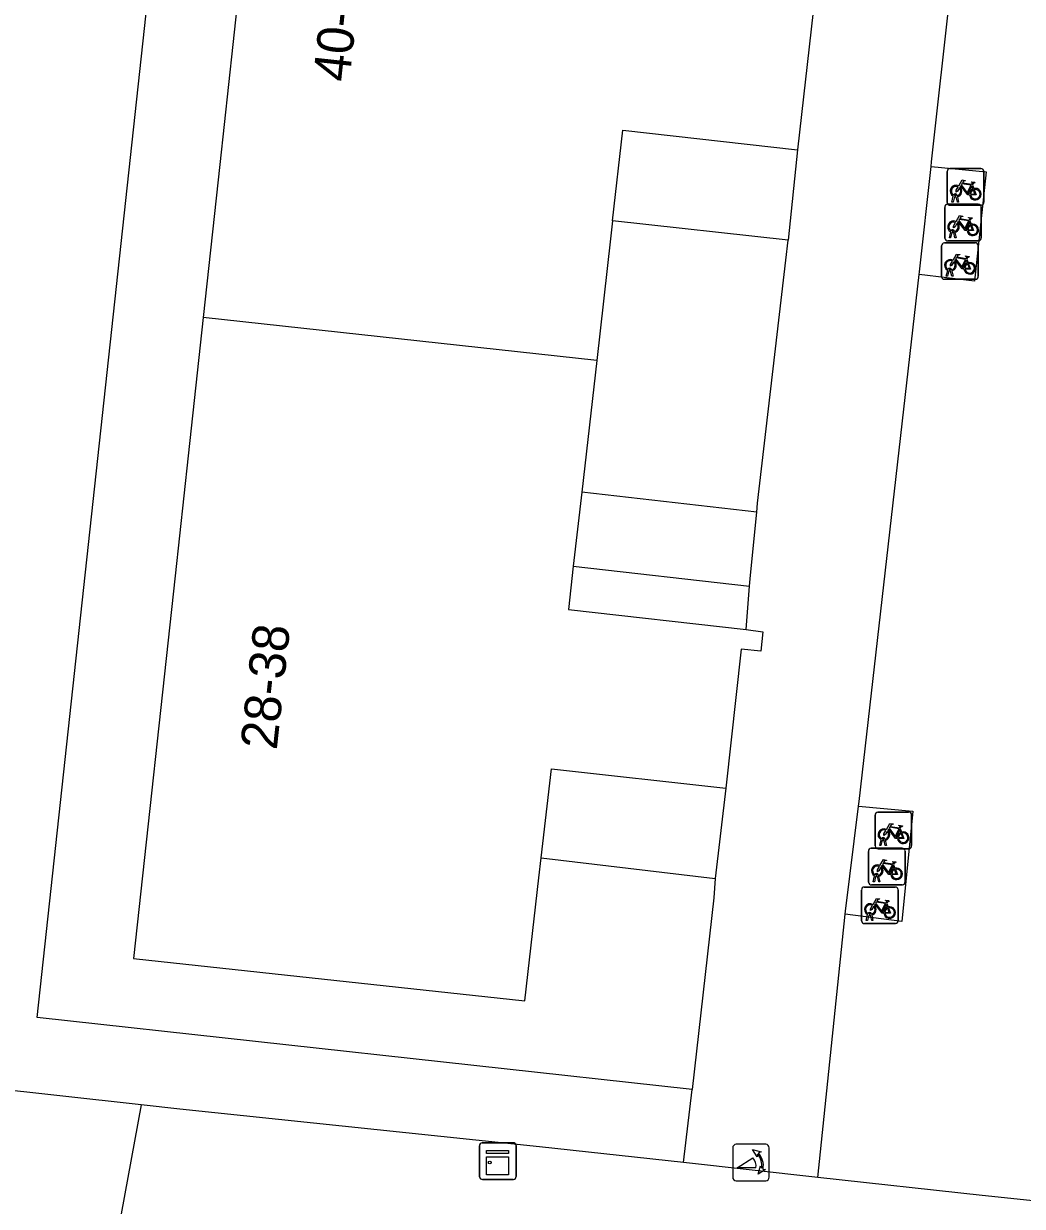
# Model space of a CAD drawing. Extents: x 161928 to 163055, y 386475 to 387428.
# Drawn here: x 162220.23 to 162247.53, y 386676.76 to 386709.1 of the extents above; entities that cross this region are included whole.
import ezdxf

# ---------------------------------------------------------------- set-up
doc = ezdxf.new("R2010")
doc.units = 0
for name, color, linetype in [('IMGEO_Fietsenrek', 7, 'Continuous'), ('IMGEO_Groenvoorziening', 7, 'Continuous'), ('IMGEO_Kast', 7, 'Continuous'), ('IMGEO_Pand', 7, 'Continuous'), ('IMGEO_Pand_nummerreeks', 7, 'Continuous'), ('IMGEO_Poller', 7, 'Continuous'), ('IMGEO_Voetpad_open', 7, 'Continuous')]:
    doc.layers.add(name, color=color, linetype=linetype)

msp = doc.modelspace()

# ---------------------------------------------------------------- linework, layer by layer
at = {"layer": 'IMGEO_Fietsenrek'}
for p, q in [((162245.476, 386704.208), (162245.476, 386705.049)), ((162245.476, 386705.049), (162245.476, 386704.208)), ((162245.551, 386705.133), (162246.392, 386705.133)), ((162246.392, 386705.133), (162245.551, 386705.133)), ((162246.476, 386705.058), (162246.476, 386704.217)), ((162246.476, 386704.217), (162246.476, 386705.058)), ((162246.163, 386704.682), (162246.199, 386704.587)), ((162245.603, 386704.217), (162245.642, 386704.377)), ((162245.672, 386704.365), (162245.637, 386704.217)), ((162245.714, 386704.389), (162245.713, 386704.393)), ((162245.755, 386704.217), (162245.721, 386704.359)), ((162245.745, 386704.4), (162245.746, 386704.393)), ((162245.753, 386704.363), (162245.788, 386704.217)), ((162245.407, 386703.232), (162245.407, 386704.073)), ((162245.407, 386704.073), (162245.407, 386703.232)), ((162245.482, 386704.157), (162246.323, 386704.157)), ((162246.323, 386704.157), (162245.482, 386704.157)), ((162246.401, 386704.133), (162245.56, 386704.133)), ((162245.56, 386704.133), (162246.401, 386704.133)), ((162245.637, 386704.217), (162245.603, 386704.217)), ((162245.788, 386704.217), (162245.755, 386704.217)), ((162246.407, 386704.082), (162246.407, 386703.241)), ((162246.407, 386703.241), (162246.407, 386704.082)), ((162246.094, 386703.706), (162246.13, 386703.611)), ((162245.534, 386703.241), (162245.573, 386703.401)), ((162245.603, 386703.389), (162245.568, 386703.241)), ((162245.645, 386703.413), (162245.644, 386703.417)), ((162245.686, 386703.241), (162245.652, 386703.383)), ((162245.676, 386703.424), (162245.677, 386703.417)), ((162245.684, 386703.387), (162245.719, 386703.241)), ((162245.398, 386703.106), (162246.239, 386703.106)), ((162246.239, 386703.106), (162245.398, 386703.106)), ((162246.332, 386703.157), (162245.491, 386703.157)), ((162245.491, 386703.157), (162246.332, 386703.157)), ((162245.568, 386703.241), (162245.534, 386703.241)), ((162245.719, 386703.241), (162245.686, 386703.241)), ((162245.323, 386702.181), (162245.323, 386703.022)), ((162245.323, 386703.022), (162245.323, 386702.181)), ((162246.323, 386703.031), (162246.323, 386702.19)), ((162246.323, 386702.19), (162246.323, 386703.031)), ((162246.01, 386702.655), (162246.046, 386702.56)), ((162246.248, 386702.106), (162245.407, 386702.106)), ((162245.407, 386702.106), (162246.248, 386702.106)), ((162245.45, 386702.19), (162245.489, 386702.35)), ((162245.484, 386702.19), (162245.45, 386702.19)), ((162245.519, 386702.338), (162245.484, 386702.19)), ((162245.561, 386702.362), (162245.56, 386702.366)), ((162245.602, 386702.19), (162245.568, 386702.332)), ((162245.592, 386702.373), (162245.593, 386702.366)), ((162245.6, 386702.336), (162245.635, 386702.19)), ((162245.635, 386702.19), (162245.602, 386702.19)), ((162243.578, 386687.54), (162244.419, 386687.54)), ((162244.419, 386687.54), (162243.578, 386687.54)), ((162243.503, 386686.615), (162243.503, 386687.456)), ((162243.503, 386687.456), (162243.503, 386686.615)), ((162244.503, 386687.465), (162244.503, 386686.624)), ((162244.503, 386686.624), (162244.503, 386687.465)), ((162244.19, 386687.089), (162244.226, 386686.994)), ((162243.63, 386686.624), (162243.669, 386686.784)), ((162243.664, 386686.624), (162243.63, 386686.624)), ((162243.699, 386686.772), (162243.664, 386686.624)), ((162243.741, 386686.796), (162243.74, 386686.8)), ((162243.782, 386686.624), (162243.748, 386686.766)), ((162243.772, 386686.807), (162243.773, 386686.8)), ((162243.78, 386686.77), (162243.815, 386686.624)), ((162243.815, 386686.624), (162243.782, 386686.624)), ((162243.323, 386685.627), (162243.323, 386686.468)), ((162243.323, 386686.468), (162243.323, 386685.627)), ((162243.398, 386686.552), (162244.239, 386686.552)), ((162244.239, 386686.552), (162243.398, 386686.552)), ((162244.428, 386686.54), (162243.587, 386686.54)), ((162243.587, 386686.54), (162244.428, 386686.54)), ((162244.323, 386686.477), (162244.323, 386685.636)), ((162244.323, 386685.636), (162244.323, 386686.477)), ((162244.01, 386686.101), (162244.046, 386686.006)), ((162243.45, 386685.636), (162243.489, 386685.796)), ((162243.484, 386685.636), (162243.45, 386685.636)), ((162243.519, 386685.784), (162243.484, 386685.636)), ((162243.561, 386685.808), (162243.56, 386685.812)), ((162243.602, 386685.636), (162243.568, 386685.778)), ((162243.592, 386685.819), (162243.593, 386685.812)), ((162243.6, 386685.782), (162243.635, 386685.636)), ((162243.635, 386685.636), (162243.602, 386685.636)), ((162243.134, 386684.568), (162243.134, 386685.409)), ((162243.134, 386685.409), (162243.134, 386684.568)), ((162243.209, 386685.493), (162244.05, 386685.493)), ((162244.05, 386685.493), (162243.209, 386685.493)), ((162244.248, 386685.552), (162243.407, 386685.552)), ((162243.407, 386685.552), (162244.248, 386685.552)), ((162244.134, 386685.418), (162244.134, 386684.577)), ((162244.134, 386684.577), (162244.134, 386685.418)), ((162243.821, 386685.042), (162243.857, 386684.947)), ((162243.261, 386684.577), (162243.3, 386684.737)), ((162243.33, 386684.725), (162243.295, 386684.577)), ((162243.372, 386684.749), (162243.371, 386684.753)), ((162243.413, 386684.577), (162243.379, 386684.719)), ((162243.403, 386684.76), (162243.404, 386684.753)), ((162243.411, 386684.723), (162243.446, 386684.577)), ((162244.059, 386684.493), (162243.218, 386684.493)), ((162243.218, 386684.493), (162244.059, 386684.493)), ((162243.295, 386684.577), (162243.261, 386684.577)), ((162243.446, 386684.577), (162243.413, 386684.577))]:
    msp.add_line(p, q, dxfattribs=at)
for points in [[(162245.789, 386704.659), (162245.884, 386704.823), (162245.97, 386704.809), (162245.972, 386704.8), (162245.916, 386704.789), (162245.889, 386704.744), (162246.145, 386704.703)], [(162246.085, 386704.415), (162246.035, 386704.415), (162245.844, 386704.666), (162245.825, 386704.634)], [(162246.132, 386704.678), (162245.875, 386704.719), (162245.858, 386704.69), (162246.025, 386704.47), (162246.132, 386704.678)], [(162246.145, 386704.703), (162246.17, 386704.752), (162246.164, 386704.756), (162246.141, 386704.76), (162246.129, 386704.767), (162246.128, 386704.77), (162246.13, 386704.775), (162246.225, 386704.76), (162246.227, 386704.75), (162246.217, 386704.737), (162246.205, 386704.731), (162246.191, 386704.737), (162246.163, 386704.682)], [(162245.81, 386704.607), (162245.758, 386704.517), (162245.718, 386704.492), (162245.719, 386704.539), (162245.774, 386704.633)], [(162246.18, 386704.58), (162246.15, 386704.657), (162246.041, 386704.439), (162246.084, 386704.439)], [(162246.114, 386704.439), (162246.234, 386704.438), (162246.19, 386704.552)], [(162246.21, 386704.559), (162246.265, 386704.414), (162246.115, 386704.414)], [(162245.72, 386703.683), (162245.815, 386703.847), (162245.901, 386703.833), (162245.903, 386703.824), (162245.847, 386703.813), (162245.82, 386703.768), (162246.076, 386703.727)], [(162246.016, 386703.439), (162245.966, 386703.439), (162245.775, 386703.69), (162245.756, 386703.658)], [(162246.063, 386703.702), (162245.806, 386703.743), (162245.789, 386703.714), (162245.956, 386703.494), (162246.063, 386703.702)], [(162246.076, 386703.727), (162246.101, 386703.776), (162246.095, 386703.78), (162246.072, 386703.784), (162246.06, 386703.791), (162246.059, 386703.794), (162246.061, 386703.799), (162246.156, 386703.784), (162246.158, 386703.774), (162246.148, 386703.761), (162246.136, 386703.755), (162246.122, 386703.761), (162246.094, 386703.706)], [(162245.741, 386703.631), (162245.689, 386703.541), (162245.649, 386703.516), (162245.65, 386703.563), (162245.705, 386703.657)], [(162246.111, 386703.604), (162246.081, 386703.681), (162245.972, 386703.463), (162246.015, 386703.463)], [(162246.045, 386703.463), (162246.165, 386703.462), (162246.121, 386703.576)], [(162246.141, 386703.583), (162246.196, 386703.438), (162246.046, 386703.438)], [(162245.636, 386702.632), (162245.731, 386702.796), (162245.817, 386702.782), (162245.819, 386702.773), (162245.763, 386702.762), (162245.736, 386702.717), (162245.992, 386702.676)], [(162245.992, 386702.676), (162246.017, 386702.725), (162246.011, 386702.729), (162245.988, 386702.733), (162245.976, 386702.74), (162245.975, 386702.743), (162245.977, 386702.748), (162246.072, 386702.733), (162246.074, 386702.723), (162246.064, 386702.71), (162246.052, 386702.704), (162246.038, 386702.71), (162246.01, 386702.655)], [(162245.657, 386702.58), (162245.605, 386702.49), (162245.565, 386702.465), (162245.566, 386702.512), (162245.621, 386702.606)], [(162245.932, 386702.388), (162245.882, 386702.388), (162245.691, 386702.639), (162245.672, 386702.607)], [(162245.979, 386702.651), (162245.722, 386702.692), (162245.705, 386702.663), (162245.872, 386702.443), (162245.979, 386702.651)], [(162246.027, 386702.553), (162245.997, 386702.63), (162245.888, 386702.412), (162245.931, 386702.412)], [(162245.961, 386702.412), (162246.081, 386702.411), (162246.037, 386702.525)], [(162246.057, 386702.532), (162246.112, 386702.387), (162245.962, 386702.387)], [(162243.816, 386687.066), (162243.911, 386687.23), (162243.997, 386687.216), (162243.999, 386687.207), (162243.943, 386687.196), (162243.916, 386687.151), (162244.172, 386687.11)], [(162243.837, 386687.014), (162243.785, 386686.924), (162243.745, 386686.899), (162243.746, 386686.946), (162243.801, 386687.04)], [(162244.112, 386686.822), (162244.062, 386686.822), (162243.871, 386687.073), (162243.852, 386687.041)], [(162244.159, 386687.085), (162243.902, 386687.126), (162243.885, 386687.097), (162244.052, 386686.877), (162244.159, 386687.085)], [(162244.207, 386686.987), (162244.177, 386687.064), (162244.068, 386686.846), (162244.111, 386686.846)], [(162244.141, 386686.846), (162244.261, 386686.845), (162244.217, 386686.959)], [(162244.237, 386686.966), (162244.292, 386686.821), (162244.142, 386686.821)], [(162244.172, 386687.11), (162244.197, 386687.159), (162244.191, 386687.163), (162244.168, 386687.167), (162244.156, 386687.174), (162244.155, 386687.177), (162244.157, 386687.182), (162244.252, 386687.167), (162244.254, 386687.157), (162244.244, 386687.144), (162244.232, 386687.138), (162244.218, 386687.144), (162244.19, 386687.089)], [(162243.636, 386686.078), (162243.731, 386686.242), (162243.817, 386686.228), (162243.819, 386686.219), (162243.763, 386686.208), (162243.736, 386686.163), (162243.992, 386686.122)], [(162243.657, 386686.026), (162243.605, 386685.936), (162243.565, 386685.911), (162243.566, 386685.958), (162243.621, 386686.052)], [(162243.932, 386685.834), (162243.882, 386685.834), (162243.691, 386686.085), (162243.672, 386686.053)], [(162243.979, 386686.097), (162243.722, 386686.138), (162243.705, 386686.109), (162243.872, 386685.889), (162243.979, 386686.097)], [(162244.027, 386685.999), (162243.997, 386686.076), (162243.888, 386685.858), (162243.931, 386685.858)], [(162243.961, 386685.858), (162244.081, 386685.857), (162244.037, 386685.971)], [(162244.057, 386685.978), (162244.112, 386685.833), (162243.962, 386685.833)], [(162243.992, 386686.122), (162244.017, 386686.171), (162244.011, 386686.175), (162243.988, 386686.179), (162243.976, 386686.186), (162243.975, 386686.189), (162243.977, 386686.194), (162244.072, 386686.179), (162244.074, 386686.169), (162244.064, 386686.156), (162244.052, 386686.15), (162244.038, 386686.156), (162244.01, 386686.101)], [(162243.468, 386684.967), (162243.416, 386684.877), (162243.376, 386684.852), (162243.377, 386684.899), (162243.432, 386684.993)], [(162243.447, 386685.019), (162243.542, 386685.183), (162243.628, 386685.169), (162243.63, 386685.16), (162243.574, 386685.149), (162243.547, 386685.104), (162243.803, 386685.063)], [(162243.743, 386684.775), (162243.693, 386684.775), (162243.502, 386685.026), (162243.483, 386684.994)], [(162243.79, 386685.038), (162243.533, 386685.079), (162243.516, 386685.05), (162243.683, 386684.83), (162243.79, 386685.038)], [(162243.838, 386684.94), (162243.808, 386685.017), (162243.699, 386684.799), (162243.742, 386684.799)], [(162243.803, 386685.063), (162243.828, 386685.112), (162243.822, 386685.116), (162243.799, 386685.12), (162243.787, 386685.127), (162243.786, 386685.13), (162243.788, 386685.135), (162243.883, 386685.12), (162243.885, 386685.11), (162243.875, 386685.097), (162243.863, 386685.091), (162243.849, 386685.097), (162243.821, 386685.042)], [(162243.772, 386684.799), (162243.892, 386684.798), (162243.848, 386684.912)], [(162243.868, 386684.919), (162243.923, 386684.774), (162243.773, 386684.774)]]:
    msp.add_lwpolyline(points, dxfattribs=at)
for centre, radius, start, end in [((162245.554, 386705.055), 0.0779, 92.4484, 184.2845), ((162245.554, 386705.055), 0.0779, 92.4484, 184.2845), ((162246.398, 386705.055), 0.0779, 2.4484, 94.2845), ((162246.398, 386705.055), 0.0779, 2.4484, 94.2845), ((162245.716, 386704.518), 0.159, 62.6766, 242.1369), ((162245.716, 386704.518), 0.129, 63.3192, 238.903), ((162245.696, 386704.389), 0.0499, 12.8025, 158.6934), ((162245.716, 386704.518), 0.159, 253.9967, 271.7867), ((162245.696, 386704.389), 0.0174, 12.8025, 163.4502), ((162245.716, 386704.518), 0.129, 253.415, 269.0204), ((162245.716, 386704.518), 0.129, 283.6043, 43.4302), ((162245.716, 386704.518), 0.159, 283.5766, 46.6042), ((162246.243, 386704.434), 0.159, 113.3408, 178.3217), ((162246.243, 386704.434), 0.159, 187.0065, 105.7708), ((162246.243, 386704.434), 0.129, 113.923, 177.9556), ((162246.243, 386704.434), 0.129, 188.6715, 104.5883), ((162245.485, 386704.079), 0.0779, 92.4484, 184.2845), ((162245.485, 386704.079), 0.0779, 92.4484, 184.2845), ((162245.554, 386704.211), 0.0779, 182.4484, 274.2845), ((162245.554, 386704.211), 0.0779, 182.4484, 274.2845), ((162246.329, 386704.079), 0.0779, 2.4484, 94.2845), ((162246.329, 386704.079), 0.0779, 2.4484, 94.2845), ((162246.398, 386704.211), 0.0779, 272.4484, 4.2845), ((162246.398, 386704.211), 0.0779, 272.4484, 4.2845), ((162245.647, 386703.542), 0.159, 62.6766, 242.1369), ((162245.647, 386703.542), 0.129, 63.3192, 238.903), ((162245.627, 386703.413), 0.0499, 12.8025, 158.6934), ((162245.647, 386703.542), 0.159, 253.9967, 271.7867), ((162245.627, 386703.413), 0.0174, 12.8025, 163.4502), ((162245.647, 386703.542), 0.129, 253.415, 269.0204), ((162245.647, 386703.542), 0.129, 283.6043, 43.4302), ((162245.647, 386703.542), 0.159, 283.5766, 46.6042), ((162246.174, 386703.458), 0.159, 113.3408, 178.3217), ((162246.174, 386703.458), 0.159, 187.0065, 105.7708), ((162246.174, 386703.458), 0.129, 113.923, 177.9556), ((162246.174, 386703.458), 0.129, 188.6715, 104.5883), ((162245.401, 386703.028), 0.0779, 92.4484, 184.2845), ((162245.401, 386703.028), 0.0779, 92.4484, 184.2845), ((162245.485, 386703.235), 0.0779, 182.4484, 274.2845), ((162245.485, 386703.235), 0.0779, 182.4484, 274.2845), ((162246.245, 386703.028), 0.0779, 2.4484, 94.2845), ((162246.245, 386703.028), 0.0779, 2.4484, 94.2845), ((162246.329, 386703.235), 0.0779, 272.4484, 4.2845), ((162246.329, 386703.235), 0.0779, 272.4484, 4.2845), ((162245.563, 386702.491), 0.159, 62.6766, 242.1369), ((162245.563, 386702.491), 0.129, 63.3192, 238.903), ((162245.543, 386702.362), 0.0499, 12.8025, 158.6934), ((162245.563, 386702.491), 0.129, 283.6043, 43.4302), ((162245.563, 386702.491), 0.159, 283.5766, 46.6042), ((162246.09, 386702.407), 0.159, 113.3408, 178.3217), ((162246.09, 386702.407), 0.159, 187.0065, 105.7708), ((162246.09, 386702.407), 0.129, 113.923, 177.9556), ((162246.09, 386702.407), 0.129, 188.6715, 104.5883), ((162245.401, 386702.184), 0.0779, 182.4484, 274.2845), ((162245.401, 386702.184), 0.0779, 182.4484, 274.2845), ((162245.563, 386702.491), 0.159, 253.9967, 271.7867), ((162245.543, 386702.362), 0.0174, 12.8025, 163.4502), ((162245.563, 386702.491), 0.129, 253.415, 269.0204), ((162246.245, 386702.184), 0.0779, 272.4484, 4.2845), ((162246.245, 386702.184), 0.0779, 272.4484, 4.2845), ((162243.581, 386687.462), 0.0779, 92.4484, 184.2845), ((162243.581, 386687.462), 0.0779, 92.4484, 184.2845), ((162244.425, 386687.462), 0.0779, 2.4484, 94.2845), ((162244.425, 386687.462), 0.0779, 2.4484, 94.2845), ((162243.743, 386686.925), 0.159, 62.6766, 242.1369), ((162243.743, 386686.925), 0.129, 63.3192, 238.903), ((162243.743, 386686.925), 0.129, 283.6043, 43.4302), ((162243.743, 386686.925), 0.159, 283.5766, 46.6042), ((162244.27, 386686.841), 0.159, 113.3408, 178.3217), ((162244.27, 386686.841), 0.159, 187.0065, 105.7708), ((162244.27, 386686.841), 0.129, 113.923, 177.9556), ((162244.27, 386686.841), 0.129, 188.6715, 104.5883), ((162243.581, 386686.618), 0.0779, 182.4484, 274.2845), ((162243.581, 386686.618), 0.0779, 182.4484, 274.2845), ((162243.723, 386686.796), 0.0499, 12.8025, 158.6934), ((162243.743, 386686.925), 0.159, 253.9967, 271.7867), ((162243.723, 386686.796), 0.0174, 12.8025, 163.4502), ((162243.743, 386686.925), 0.129, 253.415, 269.0204), ((162244.425, 386686.618), 0.0779, 272.4484, 4.2845), ((162244.425, 386686.618), 0.0779, 272.4484, 4.2845), ((162243.401, 386686.474), 0.0779, 92.4484, 184.2845), ((162243.401, 386686.474), 0.0779, 92.4484, 184.2845), ((162244.245, 386686.474), 0.0779, 2.4484, 94.2845), ((162244.245, 386686.474), 0.0779, 2.4484, 94.2845), ((162243.563, 386685.937), 0.159, 62.6766, 242.1369), ((162243.563, 386685.937), 0.129, 63.3192, 238.903), ((162243.563, 386685.937), 0.129, 283.6043, 43.4302), ((162243.563, 386685.937), 0.159, 283.5766, 46.6042), ((162244.09, 386685.853), 0.159, 113.3408, 178.3217), ((162244.09, 386685.853), 0.159, 187.0065, 105.7708), ((162244.09, 386685.853), 0.129, 113.923, 177.9556), ((162244.09, 386685.853), 0.129, 188.6715, 104.5883), ((162243.401, 386685.63), 0.0779, 182.4484, 274.2845), ((162243.401, 386685.63), 0.0779, 182.4484, 274.2845), ((162243.543, 386685.808), 0.0499, 12.8025, 158.6934), ((162243.563, 386685.937), 0.159, 253.9967, 271.7867), ((162243.543, 386685.808), 0.0174, 12.8025, 163.4502), ((162243.563, 386685.937), 0.129, 253.415, 269.0204), ((162244.245, 386685.63), 0.0779, 272.4484, 4.2845), ((162244.245, 386685.63), 0.0779, 272.4484, 4.2845), ((162243.212, 386685.415), 0.0779, 92.4484, 184.2845), ((162243.212, 386685.415), 0.0779, 92.4484, 184.2845), ((162244.056, 386685.415), 0.0779, 2.4484, 94.2845), ((162244.056, 386685.415), 0.0779, 2.4484, 94.2845), ((162243.374, 386684.878), 0.159, 62.6766, 242.1369), ((162243.374, 386684.878), 0.129, 63.3192, 238.903), ((162243.374, 386684.878), 0.129, 283.6043, 43.4302), ((162243.374, 386684.878), 0.159, 283.5766, 46.6042), ((162243.901, 386684.794), 0.159, 113.3408, 178.3217), ((162243.901, 386684.794), 0.159, 187.0065, 105.7708), ((162243.354, 386684.749), 0.0499, 12.8025, 158.6934), ((162243.374, 386684.878), 0.159, 253.9967, 271.7867), ((162243.354, 386684.749), 0.0174, 12.8025, 163.4502), ((162243.374, 386684.878), 0.129, 253.415, 269.0204), ((162243.901, 386684.794), 0.129, 113.923, 177.9556), ((162243.901, 386684.794), 0.129, 188.6715, 104.5883), ((162243.212, 386684.571), 0.0779, 182.4484, 274.2845), ((162243.212, 386684.571), 0.0779, 182.4484, 274.2845), ((162244.056, 386684.571), 0.0779, 272.4484, 4.2845), ((162244.056, 386684.571), 0.0779, 272.4484, 4.2845)]:
    msp.add_arc(centre, radius, start, end, dxfattribs=at)
at = {"layer": 'IMGEO_Groenvoorziening'}
msp.add_lwpolyline([(162238.505, 386679.954), (162220.599, 386681.926), (162226.595, 386737.185), (162229.227, 386736.991), (162229.722, 386740.601), (162240.582, 386739.464), (162240.32, 386737.425), (162244.895, 386736.957)], dxfattribs=at)
at = {"layer": 'IMGEO_Kast'}
for p, q in [((162232.764, 386678.499), (162233.605, 386678.499)), ((162233.605, 386678.499), (162232.764, 386678.499)), ((162232.689, 386677.574), (162232.689, 386678.415)), ((162232.689, 386678.415), (162232.689, 386677.574)), ((162233.689, 386678.424), (162233.689, 386677.583)), ((162233.689, 386677.583), (162233.689, 386678.424)), ((162233.614, 386677.499), (162232.773, 386677.499)), ((162232.773, 386677.499), (162233.614, 386677.499))]:
    msp.add_line(p, q, dxfattribs=at)
for points in [[(162232.884, 386678.289), (162233.484, 386678.289), (162233.484, 386678.204), (162232.884, 386678.204), (162232.884, 386678.289)], [(162232.884, 386678.114), (162233.484, 386678.114), (162233.484, 386677.625), (162232.884, 386677.625), (162232.884, 386678.114)]]:
    msp.add_lwpolyline(points, dxfattribs=at)
msp.add_circle((162232.968, 386677.963), 0.0377, dxfattribs=at)
for centre, start, end in [((162232.767, 386678.421), 92.4484, 184.2845), ((162232.767, 386678.421), 92.4484, 184.2845), ((162233.611, 386678.421), 2.4484, 94.2845), ((162233.611, 386678.421), 2.4484, 94.2845), ((162232.767, 386677.577), 182.4484, 274.2845), ((162232.767, 386677.577), 182.4484, 274.2845), ((162233.611, 386677.577), 272.4484, 4.2845), ((162233.611, 386677.577), 272.4484, 4.2845)]:
    msp.add_arc(centre, 0.0779, start, end, dxfattribs=at)
at = {"layer": 'IMGEO_Pand'}
for points in [[(162227.197, 386720.065), (162225.943, 386708.524), (162225.587, 386705.243), (162225.133, 386701.061)], [(162241.94, 386709.969), (162242.401, 386709.914), (162242.344, 386709.374), (162241.807, 386709.43), (162241.379, 386705.642)], [(162236.329, 386703.708), (162236.61, 386706.181), (162241.379, 386705.642)], [(162236.329, 386703.708), (162236.273, 386703.216), (162235.894, 386699.891)], [(162225.133, 386701.061), (162224.722, 386697.28), (162224.366, 386693.999), (162223.229, 386683.543), (162233.931, 386682.38), (162234.314, 386685.745), (162234.377, 386686.295)], [(162235.894, 386699.891), (162225.133, 386701.061)], [(162235.894, 386699.891), (162235.484, 386696.287)], [(162235.484, 386696.287), (162235.254, 386694.264)], [(162235.254, 386694.264), (162235.119, 386693.079), (162239.975, 386692.537)], [(162239.975, 386692.537), (162240.439, 386692.472), (162240.382, 386691.937), (162239.845, 386691.994), (162239.425, 386688.199)], [(162234.377, 386686.295), (162234.654, 386688.727), (162239.425, 386688.199)]]:
    msp.add_lwpolyline(points, dxfattribs=at)
at = {"layer": 'IMGEO_Poller'}
for p, q in [((162239.612, 386678.364), (162239.612, 386677.557)), ((162239.612, 386678.364), (162239.612, 386677.557)), ((162240.514, 386678.459), (162239.706, 386678.459)), ((162240.514, 386678.459), (162239.706, 386678.459)), ((162240.608, 386677.557), (162240.608, 386678.364)), ((162240.608, 386677.557), (162240.608, 386678.364)), ((162239.706, 386677.462), (162240.514, 386677.462)), ((162239.706, 386677.462), (162240.514, 386677.462))]:
    msp.add_line(p, q, dxfattribs=at)
for points in [[(162240.291, 386678.188), (162240.279, 386678.115), (162240.154, 386678.32)], [(162240.154, 386678.32), (162240.385, 386678.254), (162240.314, 386678.222)], [(162240.247, 386677.815), (162239.734, 386677.815), (162240.164, 386678.09)], [(162240.307, 386677.643), (162240.373, 386677.874), (162240.403, 386677.806)], [(162240.439, 386677.779), (162240.511, 386677.768), (162240.307, 386677.643)]]:
    msp.add_lwpolyline(points, dxfattribs=at)
for centre, radius, start, end in [((162239.706, 386678.364), 0.0946, 90, 180), ((162239.706, 386678.364), 0.0946, 90, 180), ((162239.933, 386677.875), 0.476, 351.7527, 41.1691), ((162239.933, 386677.875), 0.516, 349.3569, 42.2912), ((162240.514, 386678.364), 0.0946, 0, 90), ((162240.514, 386678.364), 0.0946, 0, 90), ((162239.919, 386677.865), 0.332, 351.3247, 42.4854), ((162239.706, 386677.557), 0.0946, 180, 270), ((162239.706, 386677.557), 0.0946, 180, 270), ((162240.514, 386677.557), 0.0946, 270, 0), ((162240.514, 386677.557), 0.0946, 270, 0)]:
    msp.add_arc(centre, radius, start, end, dxfattribs=at)
at = {"layer": 'IMGEO_Voetpad_open'}
for points in [[(162223.437, 386679.534), (162214.782, 386680.498), (162221.929, 386744.346)], [(162245.035, 386705.194), (162245.049, 386705.319), (162246.619, 386719.491)], [(162241.379, 386705.642), (162241.124, 386703.179)], [(162244.705, 386702.233), (162244.714, 386702.31), (162245.035, 386705.194)], [(162245.035, 386705.194), (162246.542, 386705.042), (162246.223, 386702.057), (162244.705, 386702.233)], [(162241.124, 386703.179), (162236.329, 386703.708)], [(162240.267, 386695.743), (162240.291, 386695.984), (162241.067, 386702.633), (162241.124, 386703.179)], [(162243.049, 386687.699), (162243.065, 386687.829), (162244.705, 386702.233)], [(162240.267, 386695.743), (162235.484, 386696.287)], [(162240.073, 386693.716), (162240.098, 386694.017), (162240.267, 386695.743)], [(162235.254, 386694.264), (162240.073, 386693.716)], [(162239.975, 386692.537), (162240.073, 386693.716)], [(162239.425, 386688.199), (162239.134, 386685.721)], [(162242.69, 386684.749), (162242.699, 386684.833), (162243.049, 386687.699)], [(162243.049, 386687.699), (162244.536, 386687.564), (162244.235, 386684.547), (162242.69, 386684.749)], [(162234.377, 386686.295), (162239.134, 386685.721)], [(162239.134, 386685.721), (162239.099, 386685.195), (162238.505, 386679.954)], [(162241.934, 386677.547), (162242.69, 386684.749)], [(162238.263, 386677.963), (162238.505, 386679.954)], [(162223.437, 386679.534), (162222.896, 386676.557)], [(162238.263, 386677.963), (162234.333, 386678.391), (162224.5, 386679.416), (162223.437, 386679.534)], [(162241.934, 386677.547), (162238.263, 386677.963)], [(162260.486, 386675.473), (162255.881, 386676.067), (162246.429, 386677.056), (162241.934, 386677.547)]]:
    msp.add_lwpolyline(points, dxfattribs=at)

# ---------------------------------------------------------------- texts
at = {"layer": 'IMGEO_Pand_nummerreeks'}
for s, rotation, p in [('40-50', 83.7996, (162229.13, 386707.482)), ('28-38', 83.7951, (162227.145, 386689.221))]:
    msp.add_text(s, height=1, rotation=rotation, dxfattribs=at).set_placement(p)

doc.saveas('drawing.dxf')
